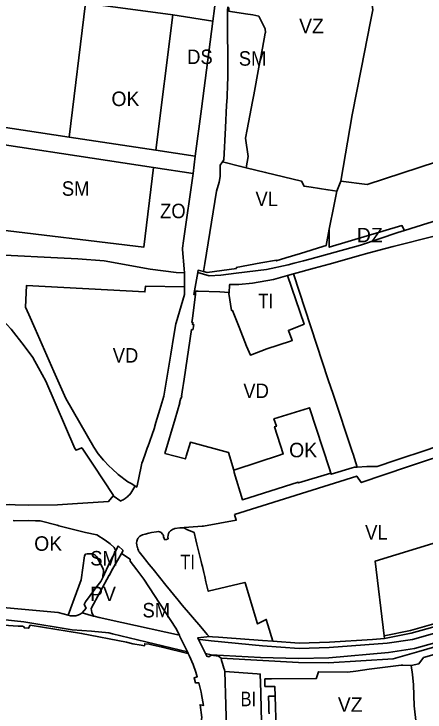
# Model space of a CAD drawing. Extents: x -650451 to -642268, y -1075216 to -1066610.
# Drawn here: x -646920 to -646494, y -1070309 to -1069586 of the extents above; entities that cross this region are included whole.
import ezdxf

# ---------------------------------------------------------------- set-up
doc = ezdxf.new("R2010")
doc.units = 0
doc.header["$LTSCALE"] = 6
doc.layers.add('1', color=7, linetype='Continuous', lineweight=35)
doc.layers.add('2', color=7, linetype='Continuous')
doc.layers.add('3', color=7, linetype='Continuous')

msp = doc.modelspace()

# ---------------------------------------------------------------- linework, layer by layer
at = {"layer": '1'}
for p, q in [((-646772.907, -1069727.176), (-646755.269, -1069587.04)), ((-646755.269, -1069587.04), (-646714.037, -1069593.585)), ((-646732.143, -1069733.308), (-646734.48, -1069751.35)), ((-646775.286, -1069745.022), (-646734.48, -1069751.35)), ((-646581.489, -1069759.421), (-646585.51, -1069769.57)), ((-646743.31, -1069854.26), (-646743.31, -1069868.47)), ((-646630.57, -1069855.24), (-646636.59, -1069856.89)), ((-646919.26, -1070110.62), (-646920.68, -1070110.58)), ((-646874.2, -1070115.61), (-646875.09, -1070115.36)), ((-646874.2, -1070115.61), (-646873.5, -1070115.8)), ((-646845.78, -1070122.84), (-646873.5, -1070115.8)), ((-646725.17, -1070116.36), (-646748.31, -1070117.83)), ((-646787, -1070125.38), (-646784.13, -1070124.41)), ((-646777.37, -1070122.79), (-646772.19, -1070121.98)), ((-646770.43, -1070121.92), (-646772.19, -1070121.98)), ((-646770.43, -1070121.92), (-646769.17, -1070122.15)), ((-646757.76, -1070121.07), (-646755.74, -1070119.56)), ((-646792.11, -1070129.89), (-646792.76, -1070131.79)), ((-646763.9, -1070130.41), (-646763.98, -1070130.1)), ((-646811.96, -1070136.65), (-646814.53, -1070141.96)), ((-646807.03, -1070141.46), (-646811.96, -1070136.65)), ((-646808.7, -1070144.44), (-646807.03, -1070141.46)), ((-646799.7, -1070152.64), (-646792.69, -1070161.42)), ((-646783.83, -1070151.06), (-646784.18, -1070150.61)), ((-646783.83, -1070151.06), (-646780, -1070155.78)), ((-646785.62, -1070171.23), (-646792.69, -1070161.42)), ((-646775.93, -1070160.78), (-646780, -1070155.78)), ((-646775.93, -1070160.78), (-646762.52, -1070177.24)), ((-646785.62, -1070171.23), (-646752.26, -1070221.8)), ((-646849.15, -1070205.9), (-646837.57, -1070209.35)), ((-646719.7, -1070228.25), (-646726.36, -1070220.34)), ((-646748.56, -1070229.23), (-646752.26, -1070221.8)), ((-646721.7, -1070247.99), (-646728.78, -1070233.64)), ((-646536.47, -1070229.65), (-646536.11, -1070232.63)), ((-646740.28, -1070246.16), (-646739.38, -1070248.01))]:
    msp.add_line(p, q, dxfattribs=at)
for points in [[(-646626.774, -1069359.349), (-646580.797, -1069364.111), (-646573.08, -1069414.47), (-646572.86, -1069416.23), (-646562.65, -1069483.12), (-646557.39, -1069519.61), (-646557.09, -1069521.46), (-646549.097, -1069577.256), (-646548.41, -1069582.03), (-646550.76, -1069593.9), (-646560.5, -1069643.52), (-646569.86, -1069690.67), (-646581.489, -1069759.421)], [(-646862.955, -1069713.633), (-647060.7, -1069683.894), (-647061.304, -1069551.773), (-647047.702, -1069552.239), (-646944.167, -1069563.743), (-646846, -1069575)], [(-646169.9, -1069568.04), (-646190.07, -1069586.48), (-646198.82, -1069597.83), (-646205.25, -1069585.67), (-646205, -1069606.03), (-646205.9, -1069607.17), (-646210.03, -1069612.42), (-646212.43, -1069615.33), (-646238.19, -1069646.63), (-646250, -1069663.09), (-646266.27, -1069685.75), (-646296.64, -1069715.72), (-646325.92, -1069740.05), (-646337.97, -1069746.4), (-646340.48, -1069750.92), (-646357, -1069756.7), (-646364.67, -1069764.23), (-646397.74, -1069776.29), (-646460.97, -1069793.56), (-646491.18, -1069802.78), (-646515.63, -1069810.24)], [(-646755.269, -1069587.04), (-646846, -1069575), (-646862.955, -1069713.633)], [(-646711.442, -1069574.759), (-646712.34, -1069580.49), (-646714.037, -1069593.585)], [(-646703.88, -1069739.43), (-646702.67, -1069737.03), (-646700.97, -1069703.95), (-646699.78, -1069680.46), (-646699.3, -1069672.67), (-646698.64, -1069658.79), (-646698.34, -1069652.98), (-646698.96, -1069582.26), (-646698.4, -1069578.93)], [(-646698.4, -1069578.93), (-646697.31, -1069579.97), (-646697.31, -1069583.47), (-646695.61, -1069583.8), (-646695.65, -1069583.72), (-646680.25, -1069585.99), (-646672.68, -1069587.24), (-646666.36, -1069588.57), (-646659.83, -1069601.8), (-646659.52, -1069605.53), (-646659.65, -1069605.99), (-646662.57, -1069621.66), (-646666.26, -1069641.2), (-646671.69, -1069669.92), (-646673, -1069676.8), (-646678.52, -1069705.63), (-646680.28, -1069714.83), (-646677.36, -1069733.65), (-646679.46, -1069745.37)], [(-646714.037, -1069593.585), (-646725.82, -1069684.5), (-646732.143, -1069733.308)], [(-646581.489, -1069759.421), (-646554.262, -1069762.602), (-646321.973, -1069686.855), (-646258.086, -1069602.285)], [(-646775.286, -1069745.022), (-646993.771, -1069712.163), (-646981.92, -1069734.86), (-646946.369, -1069808.291)], [(-646732.143, -1069733.308), (-646772.907, -1069727.176), (-646862.955, -1069713.633)], [(-646630.57, -1069855.24), (-646609.14, -1069849.37), (-646593.63, -1069845), (-646560.76, -1069835.73), (-646555.95, -1069834.37), (-646536.68, -1069829.35), (-646527.36, -1069826.98), (-646483.37, -1069815.8), (-646482.45, -1069815.52), (-646454.87, -1069807.49), (-646437.16, -1069802.41), (-646426.62, -1069799.39), (-646392.12, -1069787.63), (-646382.99, -1069782.94), (-646361.34, -1069771.83), (-646344.66, -1069762.49), (-646344.21, -1069763.44), (-646338.27, -1069759.27), (-646313.19, -1069743.8), (-646304.16, -1069736.47), (-646302.57, -1069735.2), (-646293.76, -1069728)], [(-646703.88, -1069739.43), (-646706.51, -1069742.6), (-646706.45, -1069754.56), (-646707.47, -1069760.26), (-646710.23, -1069769.75), (-646722.29, -1069844.37), (-646723.5, -1069852.83)], [(-646703.88, -1069739.43), (-646684.88, -1069744.05), (-646679.46, -1069745.37)], [(-646946.369, -1069808.291), (-646785.437, -1069827.534), (-646775.286, -1069745.022)], [(-646585.51, -1069769.57), (-646594.61, -1069768.18), (-646594.92, -1069768.13), (-646612.22, -1069765.55), (-646619.49, -1069764.46), (-646622, -1069759.34), (-646659.34, -1069750.26), (-646679.46, -1069745.37)], [(-646734.48, -1069751.35), (-646744.309, -1069820.977), (-646745.38, -1069828.58), (-646745.56, -1069829.84), (-646743.7, -1069850.07), (-646743.31, -1069854.26)], [(-646585.51, -1069769.57), (-646588.25, -1069783.37), (-646593.34, -1069808.99)], [(-646593.34, -1069808.99), (-646593.34, -1069827.68), (-646518.19, -1069805.27), (-646515.63, -1069810.24)], [(-646729.54, -1069853.69), (-646717.66, -1069857.11), (-646705.87, -1069856.62), (-646689.73, -1069854.58), (-646658.5, -1069850.59), (-646635.93, -1069845.82), (-646629.83, -1069844.23), (-646620.06, -1069841.69), (-646613.65, -1069840.02), (-646560.92, -1069825.33), (-646522.32, -1069812.28), (-646515.63, -1069810.24)], [(-646723.5, -1069852.83), (-646719.82, -1069853.78), (-646689.63, -1069849.7), (-646689.8, -1069848.71), (-646664.22, -1069843.72), (-646648.18, -1069841.04), (-646648.28, -1069841.78), (-646638.34, -1069838.73), (-646623.31, -1069834.1), (-646599.9, -1069826.9), (-646596.7, -1069825.92), (-646593.34, -1069808.99)], [(-646933.39, -1069836.51), (-646929.67, -1069835.68), (-646875, -1069838.65), (-646853.88, -1069839.8), (-646826.63, -1069841.84), (-646778.74, -1069850.44), (-646751.8, -1069853.72), (-646743.31, -1069854.26)], [(-646729.54, -1069853.69), (-646729.24, -1069851.41), (-646723.5, -1069852.83)], [(-646729.54, -1069853.69), (-646733.62, -1069876.59), (-646732.08, -1069876.71)], [(-646697.22, -1069874.56), (-646697.41, -1069875.35), (-646694.78, -1069893.05), (-646693.69, -1069892.98), (-646686.84, -1069910.22), (-646679.04, -1069929.94), (-646675.15, -1069939.3), (-646658.16, -1069932.71), (-646633.48, -1069924.72), (-646631.71, -1069924.15), (-646632.11, -1069923.03), (-646635.78, -1069913.73), (-646619.55, -1069907.32), (-646636.59, -1069856.89)], [(-646636.59, -1069856.89), (-646651.22, -1069860.89), (-646672.99, -1069864.96), (-646687.19, -1069866.14), (-646696.48, -1069866.07), (-646696.56, -1069866.95), (-646697.22, -1069874.56)], [(-646564.36, -1070055.13), (-646568.61, -1070041.85), (-646569.56, -1070039), (-646589.43, -1069979.62), (-646594.38, -1069964.82), (-646630.57, -1069855.24)], [(-646794.65, -1070074.64), (-646798.65, -1070072.29), (-646802.06, -1070070.23), (-646812.07, -1070062.75), (-646818.27, -1070057.1), (-646821.31, -1070054.15), (-646827.1, -1070048.03), (-646832.86, -1070041.26), (-646837.29, -1070034.47), (-646866.12, -1069984.02), (-646878.63, -1069956.29), (-646890.58, -1069928.52), (-646897.87, -1069911.92), (-646904.47, -1069897.39), (-646908.08, -1069889.5), (-646906.85, -1069867.12), (-646784.27, -1069873.85), (-646783.85, -1069868.01), (-646743.31, -1069868.47)], [(-646743.31, -1069868.47), (-646743.31, -1069876.55), (-646752.07, -1069905.84), (-646752.38, -1069906.9), (-646754.36, -1069919.12), (-646757.45, -1069938.12), (-646764.81, -1069981.64), (-646768.91, -1069995.43), (-646772.96, -1070009.03), (-646774.86, -1070015.47), (-646781.39, -1070034.23), (-646781.53, -1070034.66), (-646783.66, -1070040.78), (-646786.47, -1070048.62), (-646787.36, -1070050.91), (-646791.07, -1070068.11), (-646792.72, -1070075.77), (-646794.65, -1070074.64)], [(-646732.08, -1069876.71), (-646731.88, -1069873.19), (-646729.19, -1069873.26), (-646706.88, -1069873.9), (-646697.22, -1069874.56)], [(-646732.08, -1069876.71), (-646735.15, -1069901.1), (-646735.69, -1069905.4), (-646734.84, -1069905.23), (-646735.19, -1069907.53), (-646733.76, -1069907.63), (-646734.41, -1069911.69), (-646734.62, -1069912.97), (-646735.99, -1069912.84), (-646743.72, -1069964.15), (-646744.42, -1069968.76), (-646745.01, -1069972.71), (-646745.7, -1069977.28), (-646746.06, -1069979.62), (-646746.35, -1069981.55), (-646746.07, -1069981.64), (-646746.77, -1069983.94), (-646747.05, -1069983.85), (-646748.48, -1069988.52), (-646748.13, -1069988.62), (-646753.06, -1070005.25), (-646763.66, -1070040.96), (-646742.32, -1070046.69), (-646741.44, -1070043.82), (-646737.2, -1070029.43), (-646697.83, -1070040.01), (-646692.41, -1070058.37)], [(-646817.15, -1070084.76), (-646816.9, -1070084.45), (-646837.65, -1070053.22), (-646849.33, -1070035.63), (-646849.79, -1070035.17), (-646855.62, -1070037.66), (-646857.06, -1070035.86), (-646886.85, -1069966.26), (-646894.42, -1069952.39), (-646900.26, -1069941.64), (-646909.48, -1069929.65), (-646922.79, -1069912.31), (-646931.67, -1069902.89)], [(-646375.45, -1069985.67), (-646379.52, -1069987.68), (-646415.95, -1070005.23), (-646416.71, -1070006.02), (-646459.85, -1070026.36), (-646474.21, -1070031.18), (-646482.5, -1070033.96), (-646491.01, -1070036.85), (-646524.51, -1070048.06), (-646524.53, -1070048), (-646543.77, -1070054.42), (-646545.23, -1070054.44), (-646552.83, -1070054.64), (-646553.63, -1070054.65), (-646554.18, -1070054.65), (-646554.18, -1070054.77), (-646554.59, -1070054.69), (-646564.36, -1070055.13)], [(-646692.41, -1070058.37), (-646666.05, -1070049.71), (-646645.86, -1070043.02), (-646641.11, -1070041.49), (-646650.08, -1070013.48), (-646648.18, -1070012.92), (-646650.78, -1070005.32), (-646615.04, -1069994.08), (-646613.89, -1069993.72), (-646593.18, -1070056.84), (-646591.62, -1070061.59)], [(-646461.415, -1070037.991), (-646512.41, -1070054.76), (-646560.3, -1070071.2), (-646564.98, -1070064.53), (-646691.65, -1070104.1)], [(-646461.415, -1070037.991), (-646434.503, -1070118.512), (-646545.78, -1070152.41), (-646536.47, -1070229.65)], [(-646450.22, -1070034.31), (-646446.21, -1070040.55), (-646424.17, -1070093.21), (-646417.23, -1070113.25), (-646396.51, -1070173.06), (-646393.97, -1070192.69), (-646460.8, -1070210.57), (-646509.31, -1070224.11), (-646536.47, -1070229.65)], [(-646692.41, -1070058.37), (-646691.73, -1070060.68), (-646683.39, -1070088.95), (-646625.53, -1070070.79), (-646625.29, -1070071.57), (-646591.62, -1070061.59)], [(-646564.36, -1070055.13), (-646567.03, -1070055.25), (-646567.12, -1070055.12), (-646569.65, -1070056.01), (-646591.29, -1070062.61), (-646591.62, -1070061.59)], [(-646817.15, -1070084.76), (-646809.35, -1070090.25), (-646808.52, -1070089.88), (-646806.75, -1070088.96), (-646804.8, -1070087.72), (-646803.08, -1070086.35), (-646802.45, -1070085.8), (-646801.6, -1070085.04), (-646800.46, -1070083.91), (-646798.91, -1070082.09), (-646797.76, -1070080.47), (-646796.72, -1070078.77), (-646795.77, -1070077), (-646794.89, -1070075.2), (-646794.65, -1070074.64)], [(-646167.42, -1070080.12), (-646188.23, -1070118.05), (-646222.67, -1070149.2), (-646253.56, -1070166.46), (-646458.66, -1070219.82), (-646507.14, -1070233.5), (-646533.27, -1070237.44), (-646593.37, -1070241.77), (-646624.73, -1070242.88), (-646662.64, -1070240.16), (-646715.61, -1070235.1), (-646724.37, -1070233.91), (-646728.78, -1070233.64)], [(-647036.03, -1070094.96), (-647034.17, -1070096.49), (-647031.73, -1070097.21), (-647003.49, -1070099.66), (-646995.86, -1070099.52), (-646993.92, -1070099.49), (-646968.89, -1070098.02), (-646934.63, -1070094.24), (-646925.08, -1070093.82), (-646918.75, -1070094.08), (-646904.97, -1070094.52), (-646874.9, -1070094.1), (-646859.29, -1070093.1), (-646821.89, -1070090.7), (-646817.15, -1070084.76)], [(-646725.17, -1070116.36), (-646723.78, -1070116.13), (-646723.71, -1070116.32), (-646689.76, -1070110.18), (-646691.65, -1070104.1)], [(-646919.26, -1070110.62), (-646904.66, -1070110.24), (-646897.8, -1070110.75), (-646892.87, -1070110.82), (-646875.09, -1070115.36)], [(-646748.31, -1070117.83), (-646753.45, -1070118.63), (-646755.74, -1070119.56)], [(-646651.86, -1070235.22), (-646656.96, -1070218.43), (-646658.64, -1070212.77), (-646667.64, -1070217.36), (-646680.61, -1070174.79), (-646680.68, -1070174.5), (-646718.8, -1070183.56), (-646721.09, -1070173.94), (-646722.4, -1070168.45), (-646723.4, -1070164.29), (-646724.86, -1070158.17), (-646725.39, -1070155.78), (-646726.17, -1070152.7), (-646728.14, -1070144.51), (-646730.45, -1070134.85), (-646731.54, -1070130.28), (-646733.35, -1070122.79), (-646740.92, -1070119.57), (-646743.33, -1070118.51), (-646745.78, -1070117.96), (-646748.31, -1070117.83)], [(-646845.78, -1070122.84), (-646834.04, -1070125.34), (-646825.4, -1070130.78), (-646820.35, -1070134.43)], [(-646787, -1070125.38), (-646788.77, -1070126.26), (-646789.61, -1070126.79)], [(-646777.37, -1070122.79), (-646780.28, -1070123.41), (-646784.13, -1070124.41)], [(-646767.38, -1070123), (-646768.25, -1070122.53), (-646769.17, -1070122.15)], [(-646767.38, -1070123), (-646765.97, -1070124.42), (-646765.51, -1070125.28), (-646765.19, -1070126.23), (-646764.94, -1070127.21), (-646764, -1070129.86), (-646763.98, -1070130.1)], [(-646757.76, -1070121.07), (-646759.06, -1070122.6), (-646759.78, -1070124), (-646760.32, -1070125.55), (-646760.5, -1070127.58), (-646760.22, -1070129.42)], [(-646792.42, -1070137.71), (-646792.84, -1070135.73), (-646792.97, -1070133.76), (-646792.76, -1070131.79)], [(-646792.11, -1070129.89), (-646791.64, -1070129), (-646791.03, -1070128.23), (-646790.83, -1070128.02), (-646789.61, -1070126.79)], [(-646763.9, -1070130.41), (-646762.07, -1070129.91), (-646760.22, -1070129.42)], [(-646814.53, -1070141.96), (-646816.06, -1070138.5), (-646820.35, -1070134.43)], [(-646792.42, -1070137.71), (-646792.18, -1070138.48), (-646791.84, -1070139.56), (-646791.13, -1070141.44), (-646790.86, -1070142.02), (-646790.29, -1070142.85), (-646784.8, -1070149.86), (-646784.51, -1070150.22), (-646784.18, -1070150.61)], [(-646827.95, -1070169.52), (-646827.79, -1070166.84), (-646827.07, -1070164.13), (-646827.22, -1070161.77), (-646828.03, -1070159.57), (-646834.64, -1070147.54), (-646836.13, -1070145.91), (-646838.89, -1070145.01), (-646839.38, -1070145.02), (-646844.13, -1070144.84), (-646845.9, -1070145.41), (-646846.83, -1070147.01), (-646850.44, -1070171.68), (-646855.21, -1070184.98), (-646863.66, -1070208.37)], [(-646837.57, -1070209.35), (-646839.35, -1070205.51), (-646839.93, -1070201.39), (-646821.44, -1070166.88), (-646820.88, -1070167.1), (-646817.99, -1070160.53), (-646817.75, -1070160.62), (-646808.7, -1070144.44)], [(-646814.53, -1070141.96), (-646820.51, -1070153.68), (-646827.95, -1070169.52)], [(-646799.7, -1070152.64), (-646799.57, -1070150.49), (-646808.7, -1070144.44)], [(-646827.95, -1070169.52), (-646829.87, -1070173.61), (-646832.62, -1070177.08), (-646836.06, -1070181.31), (-646845.76, -1070194.67), (-646847.17, -1070197.38), (-646845.3, -1070201.3), (-646849.15, -1070205.9)], [(-646745.61, -1070198.15), (-646749.79, -1070193.02), (-646762.52, -1070177.24)], [(-646745.61, -1070198.15), (-646726.48, -1070220.46), (-646726.36, -1070220.34)], [(-646721.7, -1070247.99), (-646715.71, -1070249.37), (-646664.55, -1070252.31), (-646625.16, -1070253.11), (-646593.82, -1070252.61), (-646532.07, -1070246.86), (-646505.17, -1070242.94), (-646456.64, -1070229.46), (-646311.02, -1070194.52)], [(-646311.02, -1070194.52), (-646455.89, -1070233.03), (-646500.57, -1070245.86), (-646527.17, -1070253.5), (-646594.04, -1070257.81), (-646625.33, -1070257.3), (-646705.52, -1070252.93)], [(-646536.11, -1070232.63), (-646508.71, -1070227.05), (-646459.99, -1070213.46), (-646393.58, -1070195.67), (-646390.1, -1070194.72)], [(-646931.25, -1070200.56), (-646874.04, -1070205.5), (-646863.66, -1070208.37)], [(-646849.15, -1070205.9), (-646851.45, -1070207.3), (-646853.67, -1070208.44), (-646856, -1070209.1), (-646859.54, -1070209.09), (-646861.5, -1070208.97), (-646863.66, -1070208.37)], [(-646740.28, -1070246.16), (-646817.93, -1070227.73), (-646821.83, -1070226.76), (-646839.65, -1070224.83), (-646859.61, -1070223.57), (-646909.88, -1070215.44), (-646932.1, -1070212.89)], [(-646837.57, -1070209.35), (-646836.8, -1070209.57), (-646831.56, -1070210.73), (-646808.34, -1070215.91), (-646748.56, -1070229.23)], [(-646739.38, -1070248.01), (-646739.94, -1070247.87), (-646766.62, -1070241.64), (-646775.81, -1070239.49), (-646780.07, -1070238.5), (-646784.48, -1070237.92), (-646784.8, -1070240.13), (-646788.23, -1070239.57), (-646796.73, -1070238.17), (-646803.43, -1070236.42), (-646849.93, -1070227.18), (-646864.73, -1070224.76), (-646903.31, -1070218.88), (-646904.85, -1070221.85), (-646909.36, -1070221.6), (-646909.23, -1070220.59), (-646910.95, -1070219.73), (-646915.73, -1070219.74), (-646930.68, -1070218.69)], [(-646376.5, -1070218.32), (-646495.71, -1070252.24), (-646500.58, -1070258.69), (-646508.45, -1070260.55)], [(-646740.28, -1070246.16), (-646741.63, -1070243.4), (-646748.03, -1070230.3), (-646748.56, -1070229.23)], [(-646728.78, -1070233.64), (-646729.66, -1070231.97), (-646720.13, -1070230.71)], [(-646719.7, -1070228.25), (-646717.71, -1070230.56), (-646720.13, -1070230.71)], [(-646717.71, -1070230.56), (-646714.42, -1070230.81), (-646708.2, -1070231.25), (-646703.67, -1070231.58), (-646662.41, -1070234.57), (-646651.86, -1070235.22)], [(-646536.11, -1070232.63), (-646548.56, -1070233.4), (-646593.13, -1070236.17), (-646624.5, -1070237.28), (-646651.86, -1070235.22)], [(-646739.38, -1070248.01), (-646738.06, -1070250.71), (-646734.5, -1070259.42), (-646731.73, -1070267.43), (-646730.1, -1070272.12), (-646733.43, -1070273.28), (-646731.9, -1070278.43), (-646729, -1070278.4), (-646728.36, -1070278.54), (-646726.19, -1070287.95), (-646725.71, -1070290.18), (-646725.65, -1070290.52), (-646723.64, -1070301.69), (-646727.28, -1070301.11), (-646725.52, -1070314.3), (-646726.22, -1070317.63), (-646726.13, -1070318.54), (-646726, -1070327.75), (-646725.33, -1070338.58)], [(-646705.52, -1070252.93), (-646708.18, -1070250.63), (-646715.76, -1070249.77), (-646718.16, -1070251.41), (-646720.25, -1070250.91), (-646721.7, -1070247.99)], [(-646701.53, -1070266.71), (-646702.03, -1070264.96), (-646702.49, -1070263.38), (-646703.95, -1070258.35), (-646704.51, -1070256.43), (-646704.85, -1070255.24), (-646705.52, -1070252.93)], [(-646649.55, -1070292.05), (-646649.84, -1070282.04), (-646660.07, -1070282.1), (-646660.11, -1070274.42), (-646653.15, -1070274.4), (-646606.75, -1070274.01), (-646606.76, -1070273.38), (-646605.28, -1070268.94), (-646604.59, -1070266.85), (-646574.52, -1070267.25), (-646565.72, -1070266.39), (-646551.91, -1070264.36), (-646518.94, -1070260.15), (-646517.36, -1070260.11), (-646508.45, -1070260.55)], [(-646508.45, -1070260.55), (-646507.27, -1070269.61), (-646506.17, -1070280.39), (-646505.33, -1070302.27), (-646503.36, -1070320.39), (-646501.94, -1070333.51), (-646509.08, -1070347.79), (-646545.77, -1070342.7), (-646558.49, -1070340.9), (-646559.55, -1070349.16), (-646559.71, -1070350.35), (-646555.42, -1070350.94), (-646556.1, -1070356), (-646554.42, -1070356.22), (-646554.86, -1070359.63)], [(-646701.53, -1070266.71), (-646700.67, -1070301.24), (-646700.35, -1070313.78), (-646700.06, -1070326.45), (-646699.77, -1070338.84), (-646699.26, -1070354.14)], [(-646662.53, -1070360.69), (-646662.8, -1070350.56), (-646663.13, -1070338.08), (-646663.14, -1070337.79), (-646663.2, -1070335.06), (-646663.3, -1070331.06), (-646663.52, -1070321.78), (-646663.75, -1070312.87), (-646663.82, -1070310.33), (-646663.91, -1070306.64), (-646663.92, -1070306.43), (-646664.08, -1070300.08), (-646664.24, -1070294.17), (-646664.34, -1070290.09), (-646664.4, -1070287.92), (-646664.86, -1070269.34), (-646668.11, -1070269.11), (-646701.53, -1070266.71)], [(-646655.79, -1070310.58), (-646655.87, -1070307.53), (-646655.96, -1070304.48), (-646656.04, -1070301.43), (-646656.13, -1070298.38), (-646656.21, -1070295.33), (-646656.3, -1070292.28), (-646649.55, -1070292.05)], [(-646647.05, -1070378.42), (-646647.16, -1070374.73), (-646647.25, -1070371.6), (-646647.33, -1070368.6), (-646647.51, -1070362.6), (-646647.69, -1070356.36), (-646647.77, -1070353.36), (-646647.95, -1070347.36), (-646648.03, -1070344.36), (-646648.12, -1070341.36), (-646648.21, -1070338.25), (-646648.3, -1070335.11), (-646648.38, -1070332.11), (-646648.47, -1070329.11), (-646648.55, -1070325.95), (-646649.55, -1070292.05)]]:
    msp.add_lwpolyline(points, dxfattribs=at)

# ---------------------------------------------------------------- texts
at = {"layer": '2'}
for s, p in [('VZ', (-646624.615, -1069606.116)), ('OK', (-646634.967, -1070044.995)), ('OK', (-646899.01, -1070141.75)), ('PV', (-646841.077, -1070193.83)), ('VZ', (-646584.506, -1070308.365))]:
    msp.add_text(s, height=15, dxfattribs=at).set_placement(p)
for s, width, p in [('SM', 0.95, (-646687.102, -1069639.775)), ('VL', 0.95, (-646669.824, -1069785.077)), ('TI', 0.85, (-646666.793, -1069890.794)), ('VD', 0.95, (-646817.666, -1069946.999)), ('VD', 0.95, (-646682.422, -1069983.681)), ('VL', 0.95, (-646556.256, -1070130.226)), ('SM', 0.95, (-646840.984, -1070156.979)), ('TI', 0.85, (-646747.695, -1070160.888)), ('SM', 0.95, (-646786.861, -1070210.734)), ('BI', 0.85, (-646685.31, -1070302.573))]:
    msp.add_text(s, height=15, dxfattribs=dict(at, width=width)).set_placement(p)
at = {"layer": '3', "width": 0.95}
for s, p in [('DS', (-646740.588, -1069638.078)), ('SM', (-646870.36, -1069774.397)), ('ZO', (-646768.613, -1069797.585))]:
    msp.add_text(s, height=15, dxfattribs=at).set_placement(p)
at = {"layer": '3'}
for s, p in [('OK', (-646819.018, -1069681.538)), ('DZ', (-646564.79, -1069822.587))]:
    msp.add_text(s, height=15, dxfattribs=at).set_placement(p)

doc.saveas('drawing.dxf')
